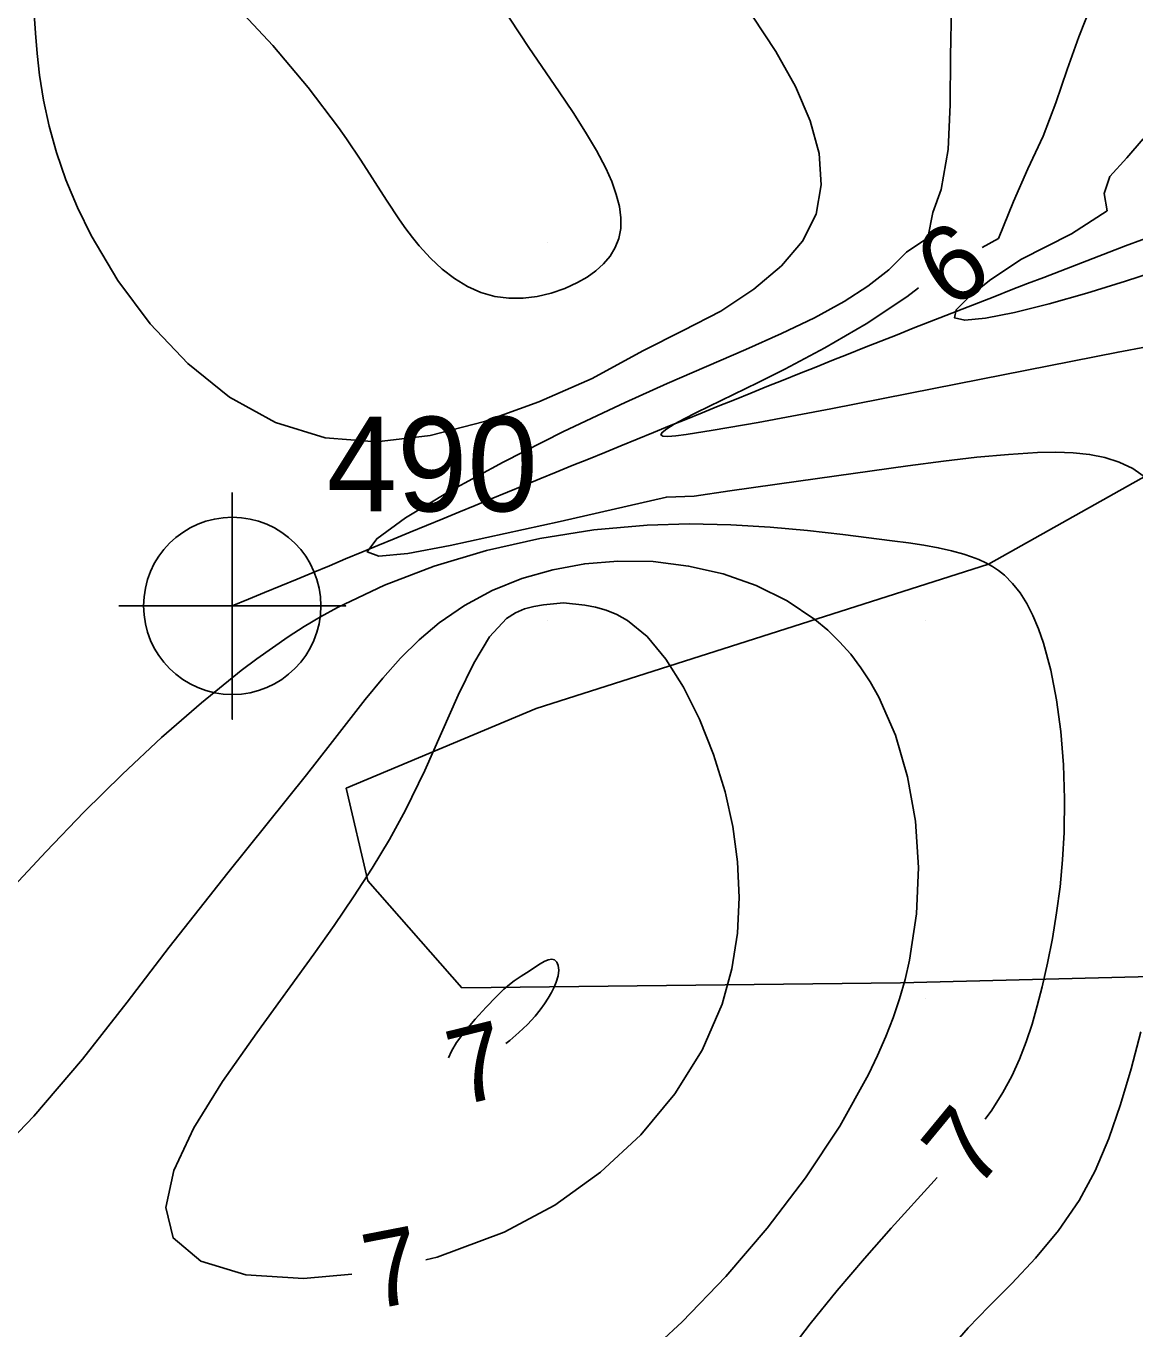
# Model space of a CAD drawing. Extents: x 2602990 to 2605851, y 618069 to 619180.
# Drawn here: x 2603586.22 to 2603615.54, y 618461.27 to 618495.72 of the extents above; entities that cross this region are included whole.
import ezdxf

# ---------------------------------------------------------------- set-up
doc = ezdxf.new("R2010")
doc.units = 0
for name, color, linetype in [('DTM Contours Minor', 7, 'Continuous'), ('DTM Contours Minor Text', 7, 'Continuous'), ('Exist DTM Breakline', 7, 'Continuous'), ('Exist DTM Breakline Cogo Number', 7, 'Continuous'), ('Exist DTM Breakline Cogo Point CELL', 7, 'Continuous'), ('Exist DTM Crownline', 7, 'Continuous'), ('Exist DTM QL2 LIDAR Elevation Point', 7, 'Continuous'), ('Exist Roads EOP', 7, 'Continuous'), ('PH Exist DTM Obscure Area', 7, 'Continuous')]:
    doc.layers.add(name, color=color, linetype=linetype)

# ---------------------------------------------------------------- blocks, each defined once
blk = doc.blocks.new('EXIST DTM BREAKLINE COGO POINT')
at = {"layer": 'Exist DTM Breakline Cogo Point CELL'}
blk.add_lwpolyline([(0, 0.06), (0, -0.06), (0, 0), (0.06, 0), (-0.06, 0)], dxfattribs=at)
blk.add_circle((0, 0), 0.04688, dxfattribs=at)

msp = doc.modelspace()

# ---------------------------------------------------------------- linework, layer by layer
at = {"layer": 'DTM Contours Minor'}
for points in [[(2603605.434, 618495.977), (2603606.051, 618495.043), (2603606.566, 618494.118), (2603606.953, 618493.215), (2603607.19, 618492.344), (2603607.251, 618491.518), (2603607.113, 618490.748), (2603606.755, 618490.034), (2603606.197, 618489.377), (2603605.468, 618488.764), (2603604.598, 618488.183), (2603603.597, 618487.669), (2603602.528, 618487.126), (2603601.191, 618486.399), (2603599.781, 618485.778), (2603598.343, 618485.257), (2603596.905, 618484.889), (2603595.492, 618484.727), (2603594.129, 618484.827), (2603592.821, 618485.234), (2603591.606, 618485.909), (2603590.497, 618486.798), (2603589.508, 618487.844), (2603588.653, 618488.99), (2603587.944, 618490.181), (2603587.582, 618490.92), (2603587.278, 618491.652), (2603587.029, 618492.371), (2603586.832, 618493.075), (2603586.681, 618493.761), (2603586.575, 618494.423), (2603586.513, 618494.988), (2603586.471, 618495.529), (2603586.402, 618496.531)], [(2603598.765, 618496.289), (2603599.518, 618495.153), (2603600.322, 618493.976), (2603600.688, 618493.43), (2603601.019, 618492.913), (2603601.31, 618492.424), (2603601.552, 618491.963), (2603601.711, 618491.604), (2603601.831, 618491.265), (2603601.911, 618490.945), (2603601.95, 618490.645), (2603601.946, 618490.364), (2603601.898, 618490.103), (2603601.804, 618489.86), (2603601.669, 618489.636), (2603601.496, 618489.432), (2603601.291, 618489.247), (2603601.058, 618489.081), (2603600.801, 618488.933), (2603600.466, 618488.78), (2603600.111, 618488.657), (2603599.741, 618488.569), (2603599.364, 618488.523), (2603598.986, 618488.521), (2603598.615, 618488.571), (2603598.248, 618488.676), (2603597.895, 618488.835), (2603597.555, 618489.042), (2603597.23, 618489.292), (2603596.918, 618489.582), (2603596.621, 618489.907), (2603596.443, 618490.125), (2603596.269, 618490.354), (2603596.097, 618490.595), (2603595.752, 618491.111), (2603595.071, 618492.171), (2603594.692, 618492.739), (2603594.484, 618493.036), (2603593.681, 618494.095), (2603592.746, 618495.203), (2603591.713, 618496.305)], [(2603610.693, 618496.251), (2603610.663, 618494.916), (2603610.658, 618493.64), (2603610.602, 618492.456), (2603610.417, 618491.395), (2603610.197, 618490.788), (2603610.064, 618490.114), (2603609.505, 618489.736), (2603609.035, 618489.274), (2603608.484, 618488.844), (2603607.853, 618488.437), (2603607.069, 618488.007), (2603606.199, 618487.585), (2603605.254, 618487.161), (2603603.177, 618486.263), (2603602.066, 618485.768), (2603600.432, 618484.996), (2603598.842, 618484.19), (2603597.412, 618483.411), (2603596.259, 618482.715), (2603595.498, 618482.163), (2603595.246, 618481.811), (2603595.55, 618481.699), (2603596.315, 618481.773), (2603597.438, 618481.984), (2603600.346, 618482.616), (2603603.154, 618483.262), (2603603.888, 618483.283), (2603604.835, 618483.428), (2603606.649, 618483.683), (2603609.541, 618484.085), (2603610.48, 618484.209), (2603611.367, 618484.314), (2603612.198, 618484.393), (2603612.971, 618484.439), (2603613.456, 618484.448), (2603613.914, 618484.434), (2603614.345, 618484.39), (2603614.751, 618484.31), (2603615.131, 618484.189), (2603615.487, 618484.021), (2603615.976, 618483.671)], [(2603614.397, 618496.275), (2603614.056, 618495.436), (2603613.753, 618494.566), (2603613.452, 618493.684), (2603613.118, 618492.803), (2603612.715, 618491.939), (2603612.335, 618491.079), (2603611.94, 618490.103), (2603611.504, 618489.866)], [(2603615.76, 618492.735), (2603615.332, 618492.236), (2603614.881, 618491.737), (2603614.734, 618491.29), (2603614.809, 618490.834), (2603613.863, 618490.222), (2603612.526, 618489.546), (2603611.697, 618488.987), (2603611.152, 618488.546), (2603610.82, 618488.212), (2603610.77, 618488.005), (2603611.043, 618487.939), (2603611.595, 618487.994), (2603612.36, 618488.146), (2603613.275, 618488.375), (2603614.276, 618488.657), (2603615.298, 618488.972), (2603616.68, 618489.424)], [(2603609.823, 618488.794), (2603609.513, 618488.556), (2603608.436, 618487.846), (2603607.346, 618487.21), (2603606.288, 618486.648), (2603605.578, 618486.292), (2603603.953, 618485.502), (2603603.628, 618485.335), (2603603.361, 618485.19), (2603603.163, 618485.069), (2603603.042, 618484.974), (2603603.008, 618484.908), (2603603.062, 618484.874), (2603603.196, 618484.866), (2603603.402, 618484.881), (2603603.675, 618484.915), (2603604.391, 618485.028), (2603605.579, 618485.238), (2603607.5, 618485.598), (2603610.224, 618486.13), (2603615.1, 618487.099), (2603615.851, 618487.233)], [(2603585.785, 618472.847), (2603586.751, 618473.894), (2603587.748, 618474.928), (2603588.77, 618475.937), (2603589.809, 618476.907), (2603590.86, 618477.824), (2603591.914, 618478.674), (2603592.324, 618478.983), (2603592.736, 618479.28), (2603593.153, 618479.565), (2603593.577, 618479.838), (2603594.012, 618480.098), (2603594.46, 618480.346), (2603595.697, 618480.934), (2603597.017, 618481.436), (2603598.397, 618481.848), (2603599.811, 618482.168), (2603601.236, 618482.393), (2603602.648, 618482.52), (2603603.768, 618482.552), (2603604.855, 618482.531), (2603605.899, 618482.47), (2603606.889, 618482.38), (2603607.816, 618482.275), (2603609.129, 618482.109), (2603609.56, 618482.05), (2603609.965, 618481.988), (2603610.343, 618481.921), (2603610.695, 618481.844), (2603611.021, 618481.755), (2603611.226, 618481.687), (2603611.42, 618481.611), (2603611.603, 618481.525), (2603611.776, 618481.428), (2603611.94, 618481.318), (2603612.094, 618481.194), (2603612.31, 618480.98), (2603612.507, 618480.732), (2603612.686, 618480.449), (2603612.848, 618480.132), (2603612.995, 618479.782), (2603613.127, 618479.399), (2603613.317, 618478.688), (2603613.469, 618477.903), (2603613.581, 618477.062), (2603613.653, 618476.185), (2603613.683, 618475.288), (2603613.672, 618474.392), (2603613.63, 618473.668), (2603613.563, 618472.958), (2603613.472, 618472.266), (2603613.361, 618471.592), (2603613.233, 618470.94), (2603613.091, 618470.311), (2603612.963, 618469.81), (2603612.824, 618469.325), (2603612.667, 618468.855), (2603612.489, 618468.398), (2603612.286, 618467.953), (2603612.052, 618467.518), (2603611.759, 618467.053), (2603611.586, 618466.813)], [(2603585.028, 618465.438), (2603586.433, 618466.89), (2603587.715, 618468.398), (2603588.9, 618469.907), (2603590.01, 618471.36), (2603590.797, 618472.37), (2603591.555, 618473.325), (2603593.64, 618475.922), (2603594.266, 618476.718), (2603595.194, 618477.914), (2603595.653, 618478.474), (2603596.123, 618479.002), (2603596.616, 618479.492), (2603597.143, 618479.938), (2603597.82, 618480.4), (2603598.551, 618480.79), (2603599.33, 618481.106), (2603600.148, 618481.343), (2603600.997, 618481.5), (2603601.867, 618481.572), (2603602.805, 618481.555), (2603603.74, 618481.44), (2603604.654, 618481.229), (2603605.528, 618480.922), (2603606.344, 618480.521), (2603607.084, 618480.026), (2603607.422, 618479.742), (2603607.736, 618479.435), (2603608.028, 618479.105), (2603608.297, 618478.751), (2603608.544, 618478.374), (2603608.77, 618477.973), (2603609.21, 618476.966), (2603609.534, 618475.863), (2603609.739, 618474.689), (2603609.818, 618473.472), (2603609.768, 618472.239), (2603609.584, 618471.016), (2603609.464, 618470.505), (2603609.319, 618469.999), (2603609.149, 618469.497), (2603608.956, 618468.996), (2603608.739, 618468.496), (2603608.499, 618467.995), (2603607.737, 618466.628), (2603606.836, 618465.265), (2603605.822, 618463.931), (2603604.724, 618462.652), (2603603.57, 618461.453), (2603602.388, 618460.359)], [(2603600.434, 618480.47), (2603599.909, 618480.417), (2603599.653, 618480.373), (2603599.403, 618480.305), (2603599.162, 618480.2), (2603598.93, 618480.05), (2603598.48, 618479.563), (2603598.059, 618478.874), (2603597.647, 618478.027), (2603596.765, 618476.036), (2603596.253, 618474.981), (2603595.831, 618474.21), (2603595.374, 618473.447), (2603594.885, 618472.688), (2603594.37, 618471.931), (2603593.834, 618471.173), (2603592.324, 618469.1), (2603591.421, 618467.81), (2603590.66, 618466.582), (2603590.129, 618465.456), (2603589.917, 618464.473), (2603590.11, 618463.674), (2603590.843, 618463.054), (2603592.033, 618462.695), (2603593.556, 618462.596), (2603594.835, 618462.712)], [(2603596.795, 618463.094), (2603597.097, 618463.162), (2603598.865, 618463.821), (2603600.205, 618464.543), (2603601.414, 618465.409), (2603602.478, 618466.395), (2603603.379, 618467.48), (2603604.1, 618468.642), (2603604.627, 618469.857), (2603604.885, 618470.787), (2603605.034, 618471.729), (2603605.081, 618472.675), (2603605.036, 618473.618), (2603604.908, 618474.553), (2603604.705, 618475.471), (2603604.403, 618476.459), (2603604.033, 618477.391), (2603603.608, 618478.239), (2603603.141, 618478.976), (2603602.644, 618479.572), (2603602.13, 618480), (2603601.847, 618480.162), (2603601.564, 618480.276), (2603601.281, 618480.353), (2603600.998, 618480.403), (2603600.434, 618480.47)], [(2603598.858, 618470.249), (2603599.01, 618470.376), (2603599.132, 618470.471), (2603599.315, 618470.596), (2603599.455, 618470.68), (2603599.813, 618470.919), (2603599.926, 618470.985), (2603600.031, 618471.03), (2603600.124, 618471.044), (2603600.2, 618471.022), (2603600.259, 618470.966), (2603600.296, 618470.876), (2603600.308, 618470.756), (2603600.291, 618470.607), (2603600.242, 618470.432), (2603600.188, 618470.301), (2603600.119, 618470.161), (2603600.033, 618470.013), (2603599.932, 618469.859), (2603599.814, 618469.7), (2603599.681, 618469.537), (2603599.478, 618469.318), (2603599.254, 618469.101), (2603599.013, 618468.892), (2603598.909, 618468.811)], [(2603597.397, 618468.439), (2603597.473, 618468.612), (2603597.603, 618468.841), (2603597.826, 618469.135), (2603598.102, 618469.459), (2603598.391, 618469.776), (2603598.656, 618470.051), (2603598.858, 618470.249)], [(2603615.704, 618469.119), (2603615.442, 618468.14), (2603615.164, 618467.198), (2603614.853, 618466.3), (2603614.493, 618465.451), (2603614.069, 618464.66), (2603613.522, 618463.865), (2603612.917, 618463.138), (2603612.292, 618462.472), (2603611.684, 618461.86), (2603611.132, 618461.295), (2603610.675, 618460.769)], [(2603610.314, 618465.271), (2603610.233, 618465.179), (2603609.1, 618463.927), (2603608.391, 618463.128), (2603607.67, 618462.285), (2603606.952, 618461.399), (2603606.254, 618460.475)]]:
    msp.add_lwpolyline(points, dxfattribs=at)
at = {"layer": 'Exist DTM Breakline'}
msp.add_spline([(2603647.352, 618520.802), (2603704.337, 618541.966), (2603758.983, 618562.663), (2603811.118, 618582.434), (2603865.604, 618602.567), (2603913.966, 618621.231), (2603963.574, 618640.143), (2603974.725, 618636.355), (2603978.77, 618630.138), (2603971.844, 618627.992), (2603956.88, 618621.982), (2603923.969, 618609.772), (2603877.426, 618591.796), (2603827.273, 618571.857), (2603776.875, 618552.809), (2603720.479, 618530.104), (2603675.109, 618514.176), (2603657.355, 618505.354), (2603640.368, 618498.804), (2603619.191, 618491.366), (2603591.676, 618480.386)], degree=3, dxfattribs=at)
at = {"layer": 'Exist DTM Crownline'}
msp.add_spline([(2603233.488, 618380.754), (2603285.185, 618400.095), (2603335.457, 618418.629), (2603390.812, 618439.069), (2603440.087, 618457.325), (2603493.996, 618477.231), (2603542.655, 618495.301), (2603600.808, 618516.867), (2603653.659, 618536.362), (2603706.222, 618555.742), (2603764.811, 618577.593), (2603823.52, 618599.847), (2603878.564, 618620.56), (2603937.951, 618643.078), (2603997.369, 618665.789), (2604036.209, 618680.665), (2604055.311, 618688.017)], degree=3, dxfattribs=at)
at = {"layer": 'Exist DTM QL2 LIDAR Elevation Point'}
for p, q in [((2603600, 618490), (2603600, 618490)), ((2603610, 618490), (2603610, 618490)), ((2603600, 618480), (2603600, 618480)), ((2603610, 618480), (2603610, 618480)), ((2603600, 618470), (2603600, 618470)), ((2603610, 618470), (2603610, 618470))]:
    msp.add_line(p, q, dxfattribs=at)
at = {"layer": 'Exist Roads EOP'}
for points in [[(2603230.17, 618389.98), (2603282.929, 618409.597), (2603332.773, 618427.868), (2603388.167, 618448.413), (2603437.203, 618466.721), (2603490.778, 618486.527), (2603539.039, 618504.558), (2603597.451, 618526.156), (2603651.053, 618545.972), (2603705.208, 618566.084), (2603762.02, 618587.183), (2603820.334, 618609.162), (2603876.341, 618629.99), (2603934.909, 618652.28), (2603996.409, 618675.568), (2604033.216, 618689.957), (2604052.01, 618697.199)], [(2604034.633, 618668.486), (2603984.89, 618650.123), (2603936.767, 618631.654), (2603888.195, 618613.335), (2603837.766, 618594.258), (2603782.918, 618573.705), (2603731.939, 618554.39), (2603671.126, 618532.171), (2603621.822, 618514.106), (2603561.545, 618491.877), (2603506.421, 618471.293), (2603452.163, 618451.33), (2603398.364, 618431.316), (2603341.431, 618410.355), (2603281.65, 618388.199), (2603223.033, 618366.475), (2603185.717, 618352.612)]]:
    msp.add_spline(points, degree=3, dxfattribs=at)
at = {"layer": 'PH Exist DTM Obscure Area'}
for points in [[(2603611.669, 618481.486), (2603621.832, 618487.193), (2603634.854, 618493.342), (2603647.569, 618502.487), (2603662.594, 618512.341), (2603675.88, 618519.311), (2603694.34, 618526.885), (2603713.833, 618527.652), (2603730.339, 618527.158), (2603742.923, 618535.893), (2603753.597, 618544.606), (2603767.139, 618552.942), (2603782.778, 618556.802), (2603798.072, 618555.067), (2603811.904, 618561.907)], [(2603890.105, 618554.081), (2603884.134, 618554.138), (2603877.564, 618556.245), (2603871.962, 618557.136), (2603864.912, 618553.51), (2603864.071, 618543.545), (2603853.53, 618535.106), (2603836.557, 618528.64), (2603798.765, 618518.118), (2603619.02, 618470.66), (2603609.341, 618470.414), (2603597.75, 618470.282), (2603595.263, 618473.117), (2603594.69, 618475.565), (2603599.712, 618477.668), (2603611.669, 618481.486)]]:
    msp.add_lwpolyline(points, dxfattribs=at)

# ---------------------------------------------------------------- block references
at = {"layer": 'Exist DTM Breakline Cogo Point CELL', "xscale": 50, "yscale": 50}
msp.add_blockref('EXIST DTM BREAKLINE COGO POINT', (2603591.676, 618480.386), dxfattribs=at)

# ---------------------------------------------------------------- texts
at = {"layer": 'DTM Contours Minor Text'}
for s, rotation, p in [('6', 32.5264, (2603610.612, 618488.194)), ('7', 13.8252, (2603597.67, 618467.151)), ('7', 50.4955, (2603611.326, 618464.885)), ('7', 11.0298, (2603595.37, 618461.767))]:
    msp.add_text(s, height=2, rotation=rotation, dxfattribs=at).set_placement(p)
at = {"layer": 'Exist DTM Breakline Cogo Number'}
msp.add_text('490', height=2.5, dxfattribs=at).set_placement((2603594.176, 618482.886))

doc.saveas('drawing.dxf')
